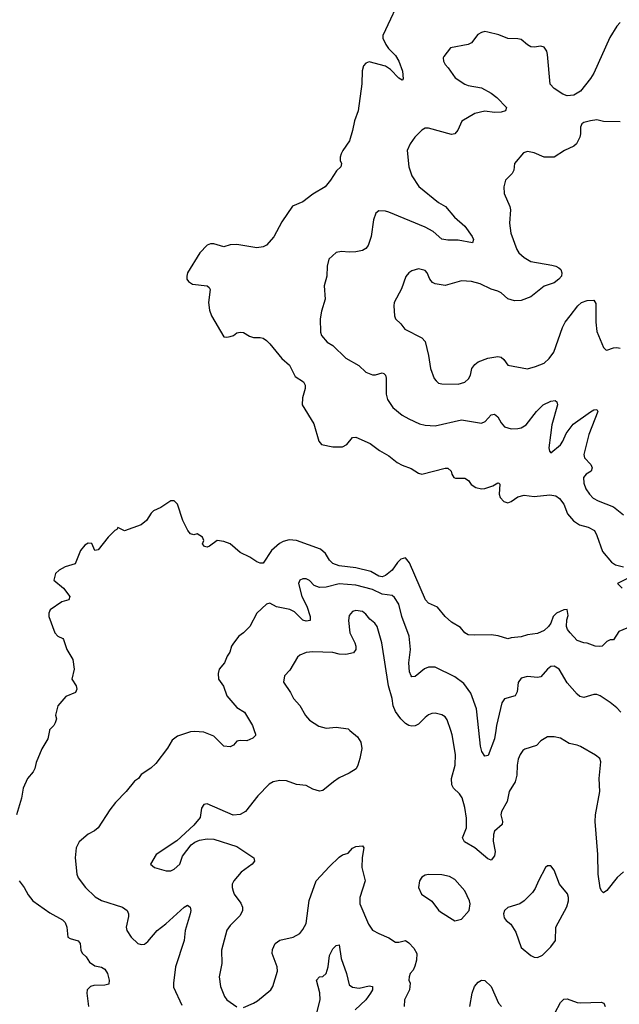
# Model space of a CAD drawing. Header units: inches. Extents: x 1834610 to 2027685, y 642842 to 774116.
# Tile 617 of 632: x 2006055 to 2009685, y 748343 to 754301. Entities that reach past the tile are written whole.
import ezdxf

# ---------------------------------------------------------------- set-up
doc = ezdxf.new("R2010")
doc.units = ezdxf.units.IN
doc.header["$MEASUREMENT"] = 0
doc.layers.add('C0704', color=7, linetype='Continuous')
doc.layers.add('C0705', color=7, linetype='Continuous')

msp = doc.modelspace()

# ---------------------------------------------------------------- linework, layer by layer
at = {"layer": 'C0704', "color": 5}
for points, elevation in [([(2006235.2, 750000), (2006224.7, 749950), (2006190, 749888), (2006154.4, 749805.6), (2006146, 749770), (2006136, 749750), (2006102.8, 749710), (2006076.3, 749650), (2006065.5, 749590), (2006036.3, 749490)], 220), ([(2007474.7, 750000), (2007482, 749978), (2007482, 749970), (2007467.3, 749952.7), (2007430, 749937.6), (2007390, 749939.7), (2007370, 749934.5), (2007348.6, 749911.4), (2007330, 749900.7), (2007290, 749905.6), (2007230, 749964.7), (2007170, 749989.7), (2007114, 749994), (2007090, 749991.2), (2007010, 749965.6), (2006979, 749941), (2006950, 749893.2), (2006879, 749801), (2006848.3, 749771.7), (2006790, 749733.2), (2006774.8, 749710), (2006750, 749692.7), (2006699.1, 749630), (2006634.9, 749565.1), (2006600.3, 749519.7), (2006530.8, 749410), (2006508.1, 749391.9), (2006470, 749372.3), (2006414.8, 749325.2), (2006397.4, 749290), (2006390.3, 749230), (2006401.1, 749130), (2006409.1, 749109.1), (2006452.7, 749050), (2006512.4, 748992.4), (2006550.2, 748970.2), (2006678, 748930), (2006705.3, 748910), (2006713.8, 748890), (2006713.6, 748873.6), (2006699, 748810), (2006703.6, 748790), (2006728.9, 748750), (2006770, 748710.4), (2006790, 748705.3), (2006810, 748707.2), (2006830, 748723.7), (2006887.4, 748790), (2006939.3, 748830), (2007050, 748930.3), (2007070, 748942), (2007086.8, 748930), (2007090.3, 748910.3), (2007087.2, 748890), (2007057.1, 748790), (2007050.3, 748730), (2006999.1, 748570), (2006985.8, 748470), (2006986.8, 748446.8), (2007037.2, 748337.2)], 240), ([(2008054.6, 750000), (2008100.9, 749960.9), (2008120.3, 749930), (2008126, 749890), (2008114.4, 749830), (2008102.6, 749790), (2008091.2, 749768.8), (2008050, 749741.3), (2007990, 749712.8), (2007954.9, 749690), (2007890, 749636.2), (2007870, 749631.8), (2007830, 749645.6), (2007790, 749667.6), (2007730, 749672.8), (2007670, 749696.1), (2007630, 749696.4), (2007590, 749688.4), (2007565.4, 749674.6), (2007495.8, 749604.2), (2007423, 749510), (2007390, 749491.3), (2007348.1, 749488.2), (2007190, 749556.4), (2007170, 749552.6), (2007156, 749530), (2007147, 749473), (2007110, 749426), (2007007.2, 749332.8), (2006882, 749250), (2006846.8, 749190), (2006870.7, 749170.7), (2006942, 749150), (2006970, 749150.6), (2006990, 749160.5), (2007023.7, 749190), (2007041.2, 749238.9), (2007092.5, 749307.5), (2007115.8, 749324.2), (2007143.8, 749336.2), (2007190, 749344.4), (2007230, 749341.6), (2007370, 749298), (2007473, 749230), (2007475.8, 749210), (2007462.4, 749190), (2007396.6, 749143.4), (2007351.7, 749090), (2007342.3, 749070), (2007341.1, 749050), (2007346.6, 749026.6), (2007354, 749010), (2007394.7, 748954.7), (2007404.4, 748930), (2007404.4, 748910), (2007390, 748880.5), (2007330, 748820.7), (2007308.1, 748791.8), (2007275.8, 748670), (2007278.3, 748590), (2007262, 748510), (2007270, 748451), (2007294.9, 748390), (2007310, 748370.4), (2007370, 748327.4)], 260), ([(2009710, 749145.5), (2009672, 749110), (2009610, 749031.6), (2009590, 749017), (2009577, 749030), (2009570, 749048.7), (2009557.4, 749130), (2009554.7, 749250), (2009538.3, 749450), (2009540.5, 749490), (2009568, 749630), (2009562.2, 749710), (2009573.5, 749810), (2009567.3, 749830), (2009540.9, 749850), (2009450, 749902.9), (2009430, 749911.6), (2009381.3, 749921.3), (2009330, 749954), (2009290, 749960.9), (2009250, 749960.9), (2009210, 749937), (2009184, 749910), (2009112.9, 749887.1), (2009101.5, 749878.5), (2009084.5, 749855.5), (2009073.6, 749826.4), (2009067.2, 749790), (2009065.4, 749730), (2009054.4, 749690), (2009019, 749630), (2009006.8, 749570), (2008972.6, 749510), (2008968.7, 749490), (2008977.8, 749450), (2008976.1, 749430), (2008930.3, 749390), (2008922.7, 749370), (2008922.3, 749330), (2008932.6, 749267.4), (2008930, 749242), (2008910, 749216), (2008890, 749223.7), (2008809.9, 749289.9), (2008747.1, 749327.1), (2008734.8, 749350), (2008759.5, 749410), (2008759.7, 749470), (2008750, 749534.5), (2008732.8, 749592.8), (2008716.8, 749616.8), (2008680.4, 749650), (2008670.7, 749670.7), (2008669.8, 749710), (2008691.4, 749790), (2008694.2, 749854.2), (2008674.2, 749974.2), (2008665.3, 750000)], 260), ([(2008936.6, 750000), (2008929.4, 749950), (2008891.5, 749848.5), (2008870, 749845.2), (2008853.7, 749873.7), (2008845.6, 749905.6), (2008834.9, 750000)], 240), ([(2007410, 748324.6), (2007470, 748350.3), (2007495.2, 748364.8), (2007574.5, 748430), (2007587.3, 748450), (2007615.9, 748544.1), (2007612.8, 748570), (2007583.5, 748650), (2007584.9, 748675.1), (2007602.4, 748710), (2007630, 748731.4), (2007709.8, 748750.2), (2007750, 748770.4), (2007770, 748795.5), (2007788.7, 748831.3), (2007808.3, 748971.7), (2007850, 749090.4), (2007930, 749177.6), (2007990, 749233), (2008010, 749246.8), (2008042.7, 749257.3), (2008070, 749286.8), (2008090, 749297.3), (2008130, 749302), (2008138, 749290), (2008127.7, 749232.3), (2008127.1, 749170), (2008146.7, 749090), (2008114.9, 748990), (2008114.3, 748950), (2008167.1, 748827.1), (2008191.7, 748791.7), (2008230, 748770.4), (2008290, 748745.7), (2008330, 748718), (2008350, 748718), (2008390, 748728.8), (2008410, 748714.9), (2008441.7, 748681.7), (2008459.2, 748650), (2008457.1, 748610), (2008447, 748573), (2008436.9, 748550), (2008419, 748530), (2008413.8, 748510), (2008411.5, 748490), (2008419, 748470), (2008414.3, 748430), (2008385.2, 748370), (2008382.2, 748330)], 260), ([(2006052.7, 749090), (2006081.6, 749050), (2006105.4, 749005.4), (2006134, 748970), (2006237.1, 748897.1), (2006314.5, 748854.5), (2006330, 748838.9), (2006341, 748810), (2006345.7, 748750), (2006360.7, 748740.7), (2006410, 748728), (2006422, 748710), (2006425.7, 748670), (2006432.8, 748652.8), (2006457.1, 748630), (2006478, 748598), (2006510, 748576.5), (2006550, 748566.7), (2006570, 748555.8), (2006586.4, 748530), (2006596.4, 748490), (2006594.6, 748465.4), (2006570, 748459.6), (2006502.9, 748457.1), (2006482.8, 748450), (2006463, 748430), (2006460.5, 748410), (2006470.7, 748330)], 220), ([(2007844.6, 748250), (2007873.6, 748370), (2007872.8, 748412.8), (2007851.8, 748490), (2007870, 748508.2), (2007890, 748511.7), (2007910, 748528.4), (2007923.1, 748570), (2007930, 748637.3), (2007950, 748678), (2007970, 748698.8), (2007990, 748702), (2008000.8, 748620.8), (2008033.8, 748530), (2008050, 748461.6), (2008070, 748446.7), (2008110, 748439.6), (2008170, 748455.2), (2008190.5, 748450), (2008190.3, 748430), (2008179.5, 748410), (2008150.1, 748369.9), (2008086.3, 748310)], 240), ([(2008779.7, 748330), (2008794.7, 748410), (2008808.7, 748451.3), (2008830, 748477.3), (2008850, 748488), (2008870, 748486), (2008910, 748450.3), (2008953.4, 748350), (2008972.7, 748330)], 260), ([(2009293.8, 748290), (2009330, 748354), (2009350, 748374.9), (2009370, 748375.3), (2009430, 748353.2), (2009450, 748351.2), (2009576, 748356), (2009590.7, 748350), (2009600.5, 748330)], 260)]:
    msp.add_lwpolyline(points, dxfattribs=dict(at, elevation=elevation))
at = {"layer": 'C0704', "color": 5, "elevation": 280}
for points in [[(2008530, 749127.8), (2008510, 749123.6), (2008490, 749111.8), (2008476.4, 749090), (2008468.6, 749050), (2008488.2, 749010), (2008550, 748968), (2008590, 748913), (2008602.5, 748902.5), (2008690, 748847.7), (2008730, 748859.1), (2008777, 748910), (2008782.9, 748950), (2008778.4, 748970), (2008749.4, 749030), (2008690, 749098), (2008656.3, 749116.3), (2008610, 749125.6)], [(2009270, 749181.2), (2009250, 749181.2), (2009238.8, 749170), (2009194.9, 749090), (2009176.5, 749043.5), (2009160.5, 749019.5), (2009110, 748969.4), (2009082.8, 748950), (2009010, 748929.5), (2008990.5, 748910), (2008983.1, 748890), (2008987.1, 748867.1), (2009000.4, 748850), (2009027.9, 748827.9), (2009059.2, 748779.2), (2009090, 748686.8), (2009150, 748637.3), (2009170, 748627.7), (2009190, 748625.5), (2009219.7, 748640.3), (2009269.6, 748690.4), (2009298, 748730), (2009300.9, 748810), (2009367.6, 748932.4), (2009377.2, 748970), (2009377.2, 748990), (2009370.8, 749010.8), (2009322.9, 749070), (2009290, 749154)]]:
    msp.add_lwpolyline(points, close=True, dxfattribs=at)
at = {"layer": 'C0705', "color": 5}
for points, elevation in [([(2008376.5, 754470), (2008254.4, 754205.6), (2008253.1, 754190), (2008271.5, 754150), (2008287.4, 754127.4), (2008330, 754084.6), (2008351.2, 754050), (2008372.3, 753990), (2008376, 753944), (2008370, 753936), (2008350, 753946.6), (2008300.4, 754000.4), (2008270, 754020.3), (2008170, 754046), (2008150, 754038), (2008137.2, 754022.8), (2008128, 753992), (2008126.2, 753913.8), (2008104.2, 753750), (2008081.1, 753690), (2008070.3, 753629.7), (2008052.5, 753567.5), (2008010.4, 753509.6), (2008001.6, 753490), (2007995.5, 753470), (2007995.5, 753450), (2008002.8, 753430), (2007998.8, 753410), (2007973.4, 753386.6), (2007937.1, 753330), (2007904.9, 753290), (2007830, 753246), (2007770, 753199.7), (2007706.4, 753173.6), (2007642.2, 753077.8), (2007593.8, 752986.2), (2007550, 752936.2), (2007530, 752926.3), (2007490, 752921.1), (2007370, 752940.4), (2007330, 752939.7), (2007290, 752926.6), (2007230, 752944.8), (2007210, 752945.1), (2007190, 752936.8), (2007146, 752890), (2007070.4, 752770), (2007066, 752750), (2007067.7, 752730), (2007077.1, 752717.1), (2007101.6, 752701.6), (2007190, 752690.8), (2007201.4, 752681.4), (2007207.7, 752667.7), (2007198.7, 752590), (2007203.7, 752543.7), (2007215.5, 752510), (2007290, 752382.8), (2007310, 752380.5), (2007330, 752384.4), (2007350, 752390.7), (2007370, 752405.5), (2007390, 752410.6), (2007410, 752408.4), (2007445.8, 752385.8), (2007470, 752377.6), (2007510, 752378), (2007530, 752373.4), (2007550, 752360.5), (2007570, 752339.3), (2007641.6, 752250), (2007688, 752210), (2007722, 752142), (2007773, 752110), (2007782.4, 752090), (2007783.7, 752070), (2007767.8, 752012.2), (2007765.3, 751970), (2007835.3, 751855.3), (2007865.3, 751750), (2007882, 751730), (2007950, 751716.5), (2008010, 751716), (2008036.2, 751730), (2008070, 751772.7), (2008090, 751775.8), (2008176.7, 751736.7), (2008233.5, 751693.5), (2008290, 751661.1), (2008340.7, 751620.7), (2008370, 751605.2), (2008425.5, 751585.5), (2008470, 751556.3), (2008490, 751550.7), (2008630, 751588.2), (2008648, 751588), (2008667.7, 751570), (2008670.6, 751550), (2008682.8, 751530), (2008694.2, 751525.8), (2008750, 751527.3), (2008772.5, 751512.5), (2008787.5, 751487.5), (2008816, 751470), (2008850, 751462.4), (2008870, 751463.6), (2008919.4, 751480.6), (2008950, 751498.4), (2008956.7, 751496.7), (2008962, 751490), (2008958, 751430), (2008964.2, 751410), (2008985.5, 751385.5), (2009010, 751376.9), (2009030, 751384.6), (2009070, 751413), (2009110, 751423.9), (2009170, 751416.5), (2009265.3, 751425.3), (2009300.4, 751420.4), (2009323.4, 751403.4), (2009348.6, 751370), (2009372.4, 751310), (2009407.6, 751267.6), (2009444.8, 751244.8), (2009496.3, 751230), (2009534, 751210), (2009550, 751180.5), (2009582.9, 751082.8), (2009637.7, 751017.7), (2009662, 751002), (2009710, 750990.3)], 220), ([(2009690, 754285.1), (2009670, 754262.4), (2009626.9, 754193.1), (2009530, 753978), (2009510, 753944.7), (2009450, 753868), (2009410, 753844), (2009370, 753840.4), (2009343.7, 753850), (2009290, 753884.2), (2009266.6, 753910), (2009249.7, 754090), (2009245.6, 754110), (2009230, 754134.5), (2009210, 754140.9), (2009170, 754135.6), (2009150, 754137.6), (2009128.6, 754148.6), (2009090, 754180.7), (2009070, 754185.6), (2009010, 754186.3), (2008955.3, 754210), (2008890, 754226), (2008870, 754229.3), (2008850, 754224.5), (2008828.9, 754211.1), (2008790, 754162), (2008770, 754152), (2008662.8, 754130), (2008622.5, 754077.5), (2008618.8, 754070), (2008620.7, 754050), (2008630.8, 754030), (2008650, 754010.8), (2008690.8, 753950), (2008750.6, 753910), (2008770, 753902), (2008850, 753889.1), (2008910, 753857.1), (2008944.6, 753830), (2009002, 753770), (2008996, 753750), (2008970, 753741.7), (2008930, 753738.7), (2008870, 753748), (2008810, 753733.1), (2008732.4, 753687.6), (2008706.9, 753633.1), (2008690, 753609.6), (2008670, 753605.6), (2008530, 753644.5), (2008510, 753644.5), (2008490, 753632.7), (2008448, 753590), (2008418, 753550), (2008400.4, 753510), (2008410.3, 753410), (2008430, 753356.3), (2008472.3, 753292.3), (2008590, 753194.6), (2008632.7, 753170), (2008686.8, 753106.8), (2008750, 753052), (2008794.6, 752990), (2008802, 752970), (2008796, 752950), (2008710, 752967.2), (2008647, 752967), (2008610, 752972.8), (2008558.6, 753018.6), (2008510, 753046), (2008290, 753136.9), (2008270, 753142.9), (2008230, 753145.2), (2008211, 753130), (2008196.3, 753090), (2008182.4, 752990), (2008164.7, 752935.3), (2008150, 752916), (2008130, 752905.1), (2008090, 752896.9), (2008050, 752893.6), (2008002.4, 752897.6), (2007970, 752892.3), (2007927.4, 752852.6), (2007917, 752810), (2007915.3, 752750), (2007898.7, 752690), (2007904.4, 752610), (2007882.9, 752537.1), (2007874.4, 752490), (2007877.1, 752410), (2007883, 752390), (2007917, 752350), (2007950.3, 752330), (2008030, 752252.9), (2008107.9, 752207.9), (2008150, 752168.8), (2008190, 752152.7), (2008210, 752152.7), (2008250, 752164.9), (2008260.4, 752160.4), (2008270, 752150.8), (2008272.8, 752132.8), (2008274.1, 752034.1), (2008282.2, 752002.2), (2008314.4, 751954.4), (2008370, 751908.9), (2008410, 751884.9), (2008475.8, 751855.8), (2008510, 751846.9), (2008570, 751843.5), (2008730, 751879.2), (2008850, 751860.2), (2008873.3, 751870), (2008910, 751910.3), (2008930, 751913.4), (2008950, 751898.7), (2008970, 751861.3), (2008990, 751837), (2009030, 751824.9), (2009070, 751826.5), (2009090, 751831.3), (2009120.4, 751850), (2009183.9, 751930), (2009225.1, 751970), (2009270, 751991.8), (2009296.1, 751996.1), (2009307.9, 751987.9), (2009310.3, 751970), (2009277.2, 751850), (2009267.9, 751787.9), (2009259.1, 751710), (2009262.8, 751690), (2009270, 751681), (2009330, 751729), (2009343.8, 751750), (2009362.5, 751797.5), (2009406.5, 751853.5), (2009510, 751928.9), (2009530, 751940.3), (2009550, 751942.8), (2009554.9, 751930), (2009500.9, 751790), (2009469.4, 751670), (2009474.7, 751650), (2009512.3, 751610), (2009520.8, 751590), (2009514, 751570), (2009484.2, 751550), (2009469.2, 751530), (2009470, 751496), (2009482.8, 751462.8), (2009503.7, 751430), (2009526.7, 751406.7), (2009556.3, 751390), (2009650, 751353.8), (2009710, 751304.4)], 240), ([(2009690, 753682.7), (2009590, 753684.2), (2009550, 753694.5), (2009510, 753689.6), (2009470, 753678), (2009458, 753670), (2009450.4, 753650), (2009450.3, 753610), (2009445.7, 753590), (2009426, 753550), (2009410, 753535.6), (2009354, 753510), (2009290, 753469.5), (2009230, 753469.5), (2009170, 753495.6), (2009130, 753502.9), (2009105.3, 753494.7), (2009050.5, 753430), (2009046, 753390), (2009035.5, 753370), (2008997.1, 753330), (2008986.4, 753290), (2008988.6, 753250), (2009022.4, 753170), (2009026, 753150), (2009021.1, 753070), (2009029, 753009), (2009064.6, 752910), (2009077.4, 752890), (2009110, 752861.8), (2009150, 752837.6), (2009276.1, 752816), (2009301, 752810), (2009319.5, 752799.5), (2009330.7, 752790), (2009338, 752770), (2009334.9, 752750), (2009318, 752730), (2009290, 752708.2), (2009230, 752688.5), (2009150, 752624.5), (2009090, 752601.4), (2009050, 752600.4), (2009010, 752611.2), (2008970, 752648), (2008950, 752658.9), (2008909.2, 752670), (2008843.1, 752703.1), (2008790, 752716.9), (2008730, 752721.6), (2008630, 752693.3), (2008570, 752702.3), (2008554.5, 752710), (2008537.6, 752730), (2008522, 752770), (2008510, 752783.7), (2008470, 752792.7), (2008430, 752780.9), (2008410.3, 752769.7), (2008393, 752747), (2008367.4, 752672.6), (2008323, 752590), (2008319.1, 752570), (2008324.9, 752510), (2008330.8, 752490), (2008361.6, 752461.6), (2008387.6, 752427.6), (2008490, 752375.8), (2008510, 752353.4), (2008530.3, 752270), (2008542.4, 752190), (2008564.9, 752130), (2008575.4, 752115.4), (2008590, 752101.6), (2008610, 752097.6), (2008710, 752094.6), (2008750, 752106.7), (2008772.9, 752127.1), (2008784, 752150), (2008792.8, 752190), (2008810, 752214.9), (2008830, 752231.5), (2008890, 752252.9), (2008950, 752263.1), (2008970, 752259.3), (2008985.5, 752245.5), (2009010.3, 752210.3), (2009128.9, 752188.9), (2009178.4, 752201.6), (2009230, 752223.6), (2009260.4, 752250), (2009288.6, 752290), (2009341.5, 752438.5), (2009357.6, 752470), (2009387.2, 752510), (2009434.7, 752570), (2009456.9, 752590), (2009490, 752602.7), (2009530, 752604), (2009543.8, 752583.8), (2009542.6, 752470), (2009550, 752414.8), (2009590, 752318), (2009603.8, 752303.8), (2009610, 752300.7), (2009650, 752315.5), (2009670, 752318), (2009690, 752313)], 260), ([(2009730, 750619.3), (2009681.4, 750598.6), (2009650, 750548.7), (2009630, 750548), (2009610, 750538), (2009582, 750510), (2009567.7, 750507.7), (2009538, 750510), (2009490, 750529.2), (2009470, 750529.3), (2009430, 750544.5), (2009387.3, 750590), (2009371.8, 750610), (2009365.6, 750630), (2009367.3, 750670), (2009375.1, 750695.1), (2009370, 750732.3), (2009350, 750729.4), (2009304, 750710), (2009284.9, 750690), (2009270.4, 750649.7), (2009257.3, 750630), (2009230, 750605.1), (2009190, 750586), (2009130, 750579.5), (2009090, 750567), (2009030, 750561.2), (2009010, 750554), (2008952.1, 750572.1), (2008910, 750579.3), (2008810, 750576), (2008770, 750579.3), (2008749.3, 750590), (2008723.3, 750623.3), (2008670, 750656), (2008630, 750689.5), (2008585.4, 750745.4), (2008530, 750769.6), (2008511.6, 750790), (2008415.3, 751015.3), (2008390, 751044.8), (2008363.3, 751036.7), (2008342.8, 751017.2), (2008309.5, 750970), (2008270, 750937.5), (2008250, 750928.9), (2008230, 750933.8), (2008181.2, 750961.2), (2008090, 750983.4), (2007990, 750997.2), (2007950, 751009.8), (2007930, 751031.3), (2007907.4, 751070), (2007876.9, 751096.9), (2007730, 751149.8), (2007686.6, 751153.4), (2007650, 751144.1), (2007627.7, 751132.3), (2007580.3, 751090), (2007528.3, 751011.7), (2007510, 751011.5), (2007490, 751019.7), (2007448.3, 751048.3), (2007390, 751076.3), (2007330, 751128.5), (2007290, 751144.4), (2007250, 751149.4), (2007204.5, 751115.5), (2007190, 751109.4), (2007173.2, 751113.2), (2007162.7, 751130), (2007169.3, 751150), (2007162, 751170), (2007130, 751189.7), (2007110, 751184.5), (2007090, 751189.2), (2007072.3, 751210), (2007042.4, 751270), (2007009.4, 751369.4), (2006990, 751389), (2006970, 751389), (2006910, 751349.2), (2006864.7, 751330), (2006850, 751315.3), (2006822.8, 751270), (2006790, 751243.7), (2006690, 751208.7), (2006650, 751228.7), (2006643.4, 751216.6), (2006630, 751209.4), (2006590.4, 751170), (2006530, 751093.2), (2006510, 751089.2), (2006492.2, 751132.3), (2006470, 751134.3), (2006450, 751121), (2006423.2, 751090), (2006391.4, 751008.6), (2006330, 750991), (2006294.9, 750970), (2006272.7, 750950), (2006260.7, 750910), (2006321.1, 750861.1), (2006358, 750810), (2006352, 750790), (2006310, 750777.6), (2006238.8, 750730), (2006230.7, 750710), (2006230.7, 750690), (2006266.8, 750590), (2006286, 750570), (2006316.3, 750556.3), (2006321, 750550), (2006340.7, 750490), (2006376.3, 750430), (2006384.9, 750370), (2006370.7, 750310), (2006396, 750270), (2006401, 750250), (2006392, 750230), (2006334, 750206), (2006286.8, 750150), (2006272, 750092), (2006278, 750070), (2006270, 750046), (2006262, 750030), (2006236, 750004), (2006235.2, 750000)], 220), ([(2008834.9, 750000), (2008820.2, 750130), (2008785.6, 750225.6), (2008744.2, 750284.2), (2008690, 750324.8), (2008570, 750382.6), (2008530, 750383.5), (2008506.2, 750373.8), (2008450, 750327.3), (2008430, 750324.5), (2008426, 750330), (2008415.5, 750355.5), (2008409.9, 750409.9), (2008421.7, 750490), (2008413.3, 750570), (2008367.8, 750690), (2008350, 750765.1), (2008325.1, 750805.1), (2008310, 750816.8), (2008250, 750824.2), (2008190, 750853.9), (2008090, 750879.6), (2007990, 750887.9), (2007910, 750866.9), (2007870, 750864.9), (2007837.4, 750877.4), (2007810, 750907.8), (2007790, 750917.6), (2007770, 750918.4), (2007750, 750909.2), (2007742.6, 750890), (2007762.9, 750810), (2007793.1, 750753.1), (2007814.3, 750690), (2007813.6, 750666.4), (2007790, 750661.8), (2007770, 750667.4), (2007717.9, 750717.9), (2007690, 750733), (2007609, 750749), (2007570, 750769.6), (2007550, 750764.5), (2007490.4, 750709.7), (2007447.7, 750630), (2007410.6, 750590), (2007382, 750570), (2007350, 750529.2), (2007338, 750510), (2007327.1, 750472.9), (2007310.4, 750449.6), (2007294, 750410), (2007262, 750370), (2007255.9, 750344.1), (2007259.1, 750310), (2007288.7, 750268.7), (2007308.7, 750210), (2007370, 750139.5), (2007416, 750110), (2007464.9, 750030), (2007474.7, 750000)], 240), ([(2009738, 750922), (2009674, 750890), (2009702, 750862)], 220), ([(2008665.3, 750000), (2008643.5, 750063.5), (2008630, 750081.6), (2008610, 750095.4), (2008570, 750104.8), (2008550, 750102), (2008530, 750094), (2008510, 750078.4), (2008470, 750038.8), (2008450, 750028.9), (2008430, 750026.2), (2008410, 750030.8), (2008390, 750042.4), (2008361.5, 750070), (2008330, 750114.7), (2008316.8, 750150), (2008310, 750193.2), (2008288.1, 750270), (2008246.9, 750530), (2008219.7, 750630), (2008205.6, 750650), (2008173.9, 750673.9), (2008150, 750703), (2008130, 750719.2), (2008090, 750726.9), (2008070, 750720.5), (2008050, 750696), (2008046.3, 750666.3), (2008054.7, 750590), (2008084.3, 750530), (2008089.3, 750510), (2008089.2, 750490), (2008076.5, 750470), (2008030, 750459.8), (2007990, 750462.5), (2007950, 750471.6), (2007830, 750475.8), (2007790, 750472), (2007750, 750455.3), (2007735.9, 750444.1), (2007690, 750364.5), (2007657.6, 750330), (2007652.2, 750292.2), (2007694.4, 750230), (2007713.1, 750193.1), (2007750, 750150.7), (2007784.6, 750090), (2007810, 750062.7), (2007866.4, 750026.4), (2007910, 750013.4), (2007970, 750020.2), (2008042.8, 750010), (2008054.6, 750000)], 260), ([(2009695.3, 750110), (2009670, 750137.3), (2009629.6, 750170), (2009570, 750209.7), (2009550, 750218), (2009530, 750217.4), (2009470, 750199.8), (2009446.2, 750206.2), (2009430, 750218.7), (2009370, 750287.8), (2009321.6, 750370), (2009290, 750389.6), (2009270, 750387.3), (2009250, 750371.6), (2009210, 750325.1), (2009190, 750319.8), (2009130, 750325.7), (2009090, 750316.3), (2009073.1, 750290), (2009066.3, 750233.7), (2009053.7, 750210), (2008990, 750191), (2008973.7, 750166.4), (2008941, 750030), (2008936.6, 750000)], 240)]:
    msp.add_lwpolyline(points, dxfattribs=dict(at, elevation=elevation))

doc.saveas('drawing.dxf')
